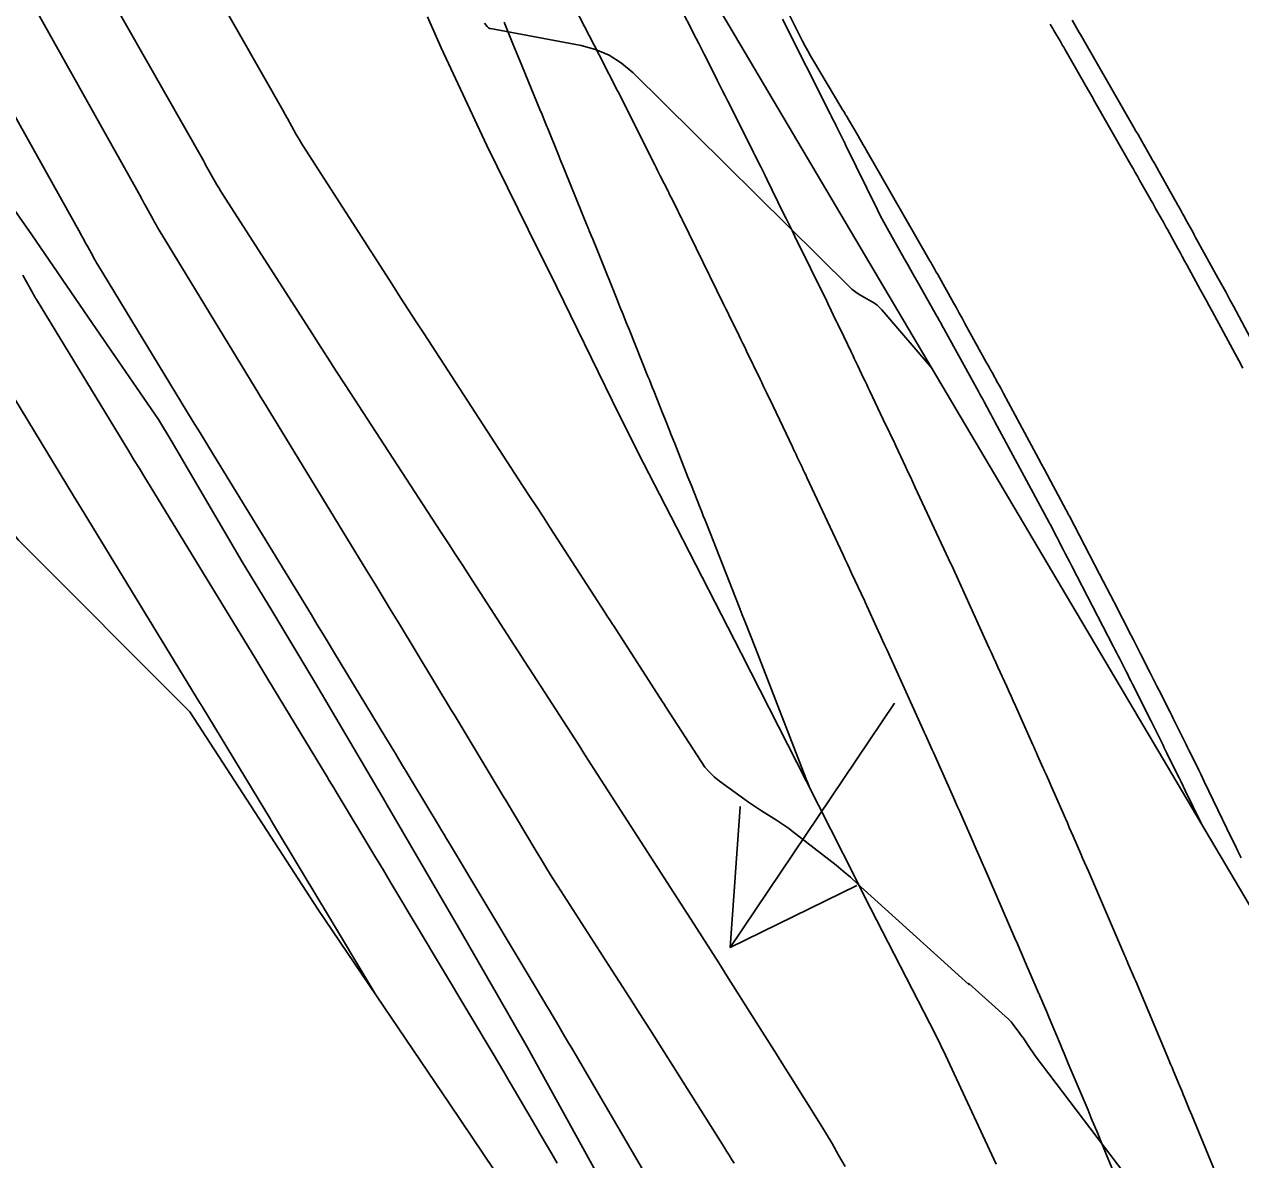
# Model space of a CAD drawing. Extents: x 954385 to 988206, y 1868364 to 1924553.
# Drawn here: x 957720.1 to 957771.9, y 1919849.5 to 1919897.8 of the extents above; entities that cross this region are included whole.
import ezdxf

# ---------------------------------------------------------------- set-up
doc = ezdxf.new("R2010")
doc.units = 0
for name, color, linetype in [('13', 7, 'Continuous'), ('16', 7, 'Continuous'), ('23', 7, 'Continuous'), ('24', 7, 'Continuous'), ('26', 7, 'Continuous'), ('6', 7, 'Continuous'), ('7', 7, 'Continuous'), ('Default', 7, 'Continuous')]:
    doc.layers.add(name, color=color, linetype=linetype)

msp = doc.modelspace()

# ---------------------------------------------------------------- linework, layer by layer
at = {"layer": '13'}
for points in [[(957726.309, 1919902.558), (957731.136, 1919894.071), (957731.16, 1919894.029), (957731.184, 1919893.986), (957731.256, 1919893.857), (957731.28, 1919893.814), (957731.659, 1919893.137), (957731.727, 1919893.017), (957731.797, 1919892.899), (957731.869, 1919892.782), (957731.942, 1919892.665), (957735.752, 1919886.728), (957736.088, 1919886.206), (957736.424, 1919885.684), (957736.762, 1919885.163), (957737.1, 1919884.642), (957741.294, 1919878.198), (957741.588, 1919877.746), (957741.882, 1919877.294), (957742.176, 1919876.841), (957742.469, 1919876.388), (957744.803, 1919872.781), (957744.899, 1919872.633), (957744.994, 1919872.485), (957745.09, 1919872.336), (957745.186, 1919872.188), (957747.253, 1919868.985), (957747.315, 1919868.889), (957747.377, 1919868.793), (957748.891, 1919866.443), (957749.058, 1919866.209), (957749.243, 1919865.993), (957749.448, 1919865.796), (957749.673, 1919865.617), (957750.749, 1919864.837), (957750.914, 1919864.719), (957751.081, 1919864.604), (957751.25, 1919864.492), (957751.421, 1919864.383), (957752.107, 1919863.951), (957752.278, 1919863.84), (957752.445, 1919863.726), (957752.609, 1919863.608), (957752.771, 1919863.485), (957754.328, 1919862.276), (957754.638, 1919862.03), (957754.944, 1919861.778), (957755.245, 1919861.521), (957755.541, 1919861.258), (957760.296, 1919856.959), (957760.302, 1919856.954), (957760.304, 1919856.953), (957760.304, 1919856.956), (957760.301, 1919856.963), (957760.283, 1919856.997), (957760.28, 1919857.003), (957760.28, 1919857.006), (957760.283, 1919857.006), (957760.289, 1919857.001), (957761.976, 1919855.487), (957762.033, 1919855.433), (957762.086, 1919855.376), (957762.137, 1919855.317), (957762.184, 1919855.255), (957762.46, 1919854.874), (957762.565, 1919854.738), (957762.582, 1919854.715), (957762.599, 1919854.692), (957762.615, 1919854.669), (957762.631, 1919854.645), (957762.905, 1919854.229), (957762.956, 1919854.152), (957763.009, 1919854.076), (957763.063, 1919854.001), (957763.119, 1919853.927), (957768.391, 1919846.966)], [(957755.021, 1919849.212), (957754.748, 1919849.701), (957754.469, 1919850.186), (957754.182, 1919850.667), (957753.888, 1919851.143), (957752.696, 1919853.04), (957752.398, 1919853.514), (957752.1, 1919853.988), (957751.801, 1919854.462), (957751.503, 1919854.936), (957749.994, 1919857.327), (957749.643, 1919857.883), (957749.29, 1919858.438), (957748.936, 1919858.992), (957748.58, 1919859.546), (957744.075, 1919866.538), (957743.974, 1919866.695), (957743.872, 1919866.852), (957743.771, 1919867.009), (957743.67, 1919867.166), (957741.588, 1919870.393), (957741.534, 1919870.476), (957741.373, 1919870.725), (957739.045, 1919874.322), (957738.743, 1919874.79), (957738.44, 1919875.257), (957738.136, 1919875.724), (957737.833, 1919876.191), (957733.738, 1919882.482), (957733.359, 1919883.065), (957732.982, 1919883.647), (957732.606, 1919884.231), (957732.23, 1919884.815), (957728.506, 1919890.619), (957728.429, 1919890.74), (957728.355, 1919890.862), (957728.282, 1919890.985), (957728.212, 1919891.11), (957727.8, 1919891.846), (957727.748, 1919891.939), (957727.733, 1919891.966), (957727.718, 1919891.992), (957722.813, 1919900.616)], [(957720.4, 1919898.752), (957725.064, 1919890.417), (957725.076, 1919890.395), (957725.088, 1919890.374), (957725.1, 1919890.352), (957725.112, 1919890.331), (957725.158, 1919890.245), (957725.182, 1919890.202), (957725.205, 1919890.159), (957725.56, 1919889.513), (957725.624, 1919889.398), (957725.689, 1919889.285), (957725.755, 1919889.172), (957725.822, 1919889.059), (957729.907, 1919882.351), (957730.024, 1919882.159), (957730.141, 1919881.966), (957730.259, 1919881.774), (957730.376, 1919881.582), (957734.667, 1919874.567), (957735.013, 1919874), (957735.358, 1919873.434), (957735.703, 1919872.866), (957736.047, 1919872.299), (957738.27, 1919868.626), (957738.297, 1919868.582), (957738.324, 1919868.538), (957738.35, 1919868.493), (957738.377, 1919868.449), (957740.51, 1919864.907), (957740.539, 1919864.858), (957740.549, 1919864.842), (957741.872, 1919862.631), (957742.097, 1919862.258), (957742.326, 1919861.887), (957742.557, 1919861.518), (957742.791, 1919861.15), (957744.967, 1919857.773), (957745.408, 1919857.087), (957745.847, 1919856.401), (957746.284, 1919855.713), (957746.72, 1919855.025), (957749.871, 1919850.034), (957749.978, 1919849.865), (957750.085, 1919849.695), (957750.192, 1919849.526), (957750.299, 1919849.356)], [(957739.667, 1919897.869), (957739.778, 1919897.726), (957739.808, 1919897.693), (957739.842, 1919897.668), (957739.881, 1919897.649), (957739.923, 1919897.637), (957743.78, 1919896.916), (957744.4, 1919896.753), (957744.977, 1919896.506), (957745.508, 1919896.173), (957745.996, 1919895.756), (957755.207, 1919886.652), (957755.311, 1919886.556), (957755.42, 1919886.466), (957755.536, 1919886.384), (957755.656, 1919886.309), (957756.15, 1919886.024), (957756.27, 1919885.948), (957756.382, 1919885.863), (957756.486, 1919885.769), (957756.583, 1919885.666), (957758.725, 1919883.174)], [(957717.79, 1919897.276), (957722.468, 1919888.916), (957722.493, 1919888.872), (957722.518, 1919888.827), (957722.542, 1919888.782), (957722.567, 1919888.736), (957722.665, 1919888.556), (957722.69, 1919888.511), (957722.714, 1919888.466), (957722.739, 1919888.421), (957722.764, 1919888.376), (957723.007, 1919887.933), (957723.056, 1919887.845), (957723.106, 1919887.757), (957723.157, 1919887.669), (957723.209, 1919887.582), (957726.991, 1919881.372), (957727.275, 1919880.905), (957727.56, 1919880.439), (957727.844, 1919879.973), (957728.129, 1919879.506), (957732.302, 1919872.684), (957732.539, 1919872.295), (957732.776, 1919871.906), (957733.013, 1919871.517), (957733.249, 1919871.127), (957735.473, 1919867.455), (957735.607, 1919867.232), (957735.741, 1919867.01), (957735.876, 1919866.788), (957736.01, 1919866.565), (957737.758, 1919863.662), (957737.853, 1919863.504), (957737.947, 1919863.347), (957738.042, 1919863.189), (957738.136, 1919863.031), (957742.731, 1919855.352), (957742.906, 1919855.059), (957743.08, 1919854.764), (957743.254, 1919854.47), (957743.427, 1919854.175), (957746.693, 1919848.585)], [(957742.766, 1919849.36), (957742.539, 1919849.748), (957742.313, 1919850.136), (957742.086, 1919850.523), (957741.859, 1919850.911), (957740.953, 1919852.462), (957740.726, 1919852.85), (957740.498, 1919853.236), (957740.269, 1919853.623), (957740.039, 1919854.008), (957735.724, 1919861.221), (957735.545, 1919861.52), (957735.365, 1919861.819), (957735.186, 1919862.118), (957735.006, 1919862.416), (957733.352, 1919865.164), (957733.256, 1919865.323), (957733.16, 1919865.482), (957733.064, 1919865.642), (957732.967, 1919865.801), (957730.452, 1919869.955), (957730.323, 1919870.167), (957730.195, 1919870.379), (957730.066, 1919870.59), (957729.937, 1919870.802), (957725.432, 1919878.167), (957725.205, 1919878.539), (957724.978, 1919878.911), (957724.75, 1919879.284), (957724.524, 1919879.656), (957720.597, 1919886.106), (957720.56, 1919886.167), (957720.523, 1919886.229), (957720.488, 1919886.291), (957720.453, 1919886.353), (957720.315, 1919886.604), (957720.281, 1919886.667), (957720.247, 1919886.73), (957720.212, 1919886.793), (957720.178, 1919886.856), (957720.022, 1919887.142)], [(957717.984, 1919884.629), (957722.169, 1919877.755), (957722.282, 1919877.569), (957722.395, 1919877.383), (957722.509, 1919877.198), (957722.622, 1919877.012), (957727.572, 1919868.919), (957727.593, 1919868.885), (957727.613, 1919868.851), (957727.634, 1919868.818), (957727.655, 1919868.784), (957730.556, 1919863.991), (957730.589, 1919863.937), (957730.687, 1919863.774), (957732.748, 1919860.351), (957732.784, 1919860.291), (957732.82, 1919860.231), (957735, 1919856.588)]]:
    msp.add_lwpolyline(points, dxfattribs=at)
at = {"layer": '16'}
for points in [[(957743.29, 1919898.974), (957744.762, 1919896.104), (957744.812, 1919896.007), (957744.862, 1919895.91), (957744.912, 1919895.813), (957744.961, 1919895.716), (957745.16, 1919895.329), (957745.21, 1919895.232), (957745.259, 1919895.134), (957745.309, 1919895.037), (957745.358, 1919894.94), (957746.918, 1919891.842), (957746.978, 1919891.724), (957747.037, 1919891.606), (957747.096, 1919891.488), (957747.156, 1919891.37), (957747.486, 1919890.714), (957747.499, 1919890.688), (957747.512, 1919890.662), (957747.525, 1919890.636), (957747.538, 1919890.61), (957747.616, 1919890.454), (957747.641, 1919890.401), (957747.897, 1919889.889), (957747.943, 1919889.795), (957747.99, 1919889.7), (957748.037, 1919889.606), (957748.083, 1919889.512), (957749.866, 1919885.879), (957749.946, 1919885.715), (957750.026, 1919885.551), (957750.107, 1919885.387), (957750.187, 1919885.223), (957750.509, 1919884.568), (957750.589, 1919884.404), (957750.669, 1919884.239), (957750.748, 1919884.075), (957750.828, 1919883.911), (957751.403, 1919882.718), (957751.472, 1919882.576), (957751.54, 1919882.435), (957751.676, 1919882.153), (957751.71, 1919882.082), (957751.744, 1919882.011), (957751.778, 1919881.94), (957751.811, 1919881.87), (957752.78, 1919879.837), (957752.831, 1919879.729), (957752.883, 1919879.621), (957752.935, 1919879.512), (957752.986, 1919879.404), (957753.193, 1919878.97), (957753.244, 1919878.861), (957753.296, 1919878.753), (957753.347, 1919878.644), (957753.398, 1919878.535), (957754.936, 1919875.242), (957755.027, 1919875.048), (957755.118, 1919874.853), (957755.209, 1919874.658), (957755.3, 1919874.464), (957755.843, 1919873.3), (957755.871, 1919873.241), (957755.875, 1919873.231), (957756.433, 1919872.005), (957756.527, 1919871.8), (957756.62, 1919871.594), (957756.714, 1919871.388), (957756.808, 1919871.182), (957758.279, 1919867.953), (957758.336, 1919867.828), (957758.392, 1919867.703), (957758.449, 1919867.578), (957758.505, 1919867.453), (957758.728, 1919866.952), (957758.784, 1919866.826), (957758.84, 1919866.701), (957758.896, 1919866.576), (957758.952, 1919866.451), (957759.637, 1919864.917), (957759.726, 1919864.717), (957759.814, 1919864.518), (957759.903, 1919864.318), (957759.991, 1919864.118), (957760.434, 1919863.112), (957760.52, 1919862.918), (957760.606, 1919862.724), (957760.777, 1919862.336), (957760.819, 1919862.239), (957760.862, 1919862.141), (957760.904, 1919862.044), (957760.946, 1919861.947), (957762.253, 1919858.928), (957762.355, 1919858.69), (957762.458, 1919858.453), (957762.56, 1919858.216), (957762.663, 1919857.979), (957763.246, 1919856.632), (957763.262, 1919856.594), (957763.278, 1919856.556), (957763.294, 1919856.518), (957763.31, 1919856.48), (957763.407, 1919856.253), (957763.44, 1919856.177), (957763.591, 1919855.823), (957763.621, 1919855.751), (957763.651, 1919855.679), (957763.682, 1919855.608), (957763.712, 1919855.536), (957764.176, 1919854.433), (957764.263, 1919854.225), (957764.35, 1919854.017), (957764.438, 1919853.81), (957764.525, 1919853.602), (957765.364, 1919851.607), (957765.502, 1919851.277), (957765.64, 1919850.947), (957765.777, 1919850.616), (957765.913, 1919850.286), (957766.574, 1919848.681)], [(957770.97, 1919848.506), (957769.881, 1919851.152), (957769.778, 1919851.403), (957769.675, 1919851.653), (957769.469, 1919852.154), (957769.418, 1919852.279), (957769.366, 1919852.404), (957769.314, 1919852.529), (957769.261, 1919852.654), (957769, 1919853.276), (957768.939, 1919853.421), (957768.878, 1919853.566), (957768.817, 1919853.712), (957768.756, 1919853.857), (957767.392, 1919857.101), (957767.381, 1919857.129), (957767.369, 1919857.157), (957767.357, 1919857.185), (957767.345, 1919857.212), (957767.262, 1919857.408), (957767.064, 1919857.873), (957767.029, 1919857.955), (957766.994, 1919858.037), (957766.959, 1919858.119), (957766.923, 1919858.201), (957765.378, 1919861.775), (957765.297, 1919861.962), (957765.216, 1919862.149), (957765.135, 1919862.336), (957765.054, 1919862.523), (957764.73, 1919863.272), (957764.649, 1919863.459), (957764.568, 1919863.646), (957764.486, 1919863.832), (957764.404, 1919864.019), (957763.88, 1919865.208), (957763.808, 1919865.373), (957763.735, 1919865.538), (957763.59, 1919865.867), (957763.553, 1919865.95), (957763.517, 1919866.032), (957763.48, 1919866.114), (957763.444, 1919866.197), (957763.216, 1919866.707), (957763.165, 1919866.82), (957763.115, 1919866.932), (957763.065, 1919867.045), (957763.015, 1919867.157), (957762.273, 1919868.82), (957762.181, 1919869.025), (957762.089, 1919869.231), (957761.996, 1919869.436), (957761.903, 1919869.64), (957761.53, 1919870.459), (957761.437, 1919870.664), (957761.343, 1919870.869), (957761.25, 1919871.074), (957761.157, 1919871.278), (957759.56, 1919874.787), (957759.532, 1919874.847), (957759.528, 1919874.857), (957758.006, 1919878.116), (957757.903, 1919878.337), (957757.8, 1919878.558), (957757.697, 1919878.779), (957757.593, 1919879), (957757.18, 1919879.885), (957757.076, 1919880.106), (957756.972, 1919880.327), (957756.868, 1919880.548), (957756.763, 1919880.768), (957756.075, 1919882.214), (957756.009, 1919882.352), (957755.943, 1919882.491), (957755.877, 1919882.629), (957755.811, 1919882.768), (957755.547, 1919883.322), (957755.481, 1919883.461), (957755.415, 1919883.599), (957755.348, 1919883.738), (957755.282, 1919883.876), (957754.808, 1919884.859), (957754.761, 1919884.957), (957754.714, 1919885.055), (957754.667, 1919885.152), (957754.62, 1919885.25), (957754.431, 1919885.642), (957754.383, 1919885.74), (957754.336, 1919885.837), (957754.288, 1919885.935), (957754.241, 1919886.033), (957752.889, 1919888.79), (957752.765, 1919889.043), (957752.641, 1919889.296), (957752.517, 1919889.55), (957752.392, 1919889.803), (957751.692, 1919891.229), (957751.67, 1919891.275), (957751.647, 1919891.321), (957751.624, 1919891.367), (957751.601, 1919891.413), (957751.487, 1919891.643), (957751.419, 1919891.781), (957751.241, 1919892.137), (957751.204, 1919892.212), (957751.167, 1919892.287), (957751.129, 1919892.362), (957751.092, 1919892.436), (957750.029, 1919894.549), (957749.917, 1919894.772), (957749.804, 1919894.995), (957749.692, 1919895.218), (957749.58, 1919895.441), (957749.131, 1919896.333), (957749.018, 1919896.556), (957748.905, 1919896.778), (957748.792, 1919897.001), (957748.678, 1919897.223), (957747.898, 1919898.745)], [(957752.577, 1919898.375), (957753.215, 1919897.107), (957753.323, 1919896.895), (957753.436, 1919896.686), (957753.553, 1919896.478), (957753.673, 1919896.272), (957754.846, 1919894.306), (957754.9, 1919894.216), (957754.991, 1919894.064), (957755.009, 1919894.034), (957755.027, 1919894.003), (957755.045, 1919893.973), (957755.063, 1919893.942), (957755.529, 1919893.149), (957755.573, 1919893.073), (957755.589, 1919893.045), (957755.79, 1919892.696), (957755.86, 1919892.573), (957755.931, 1919892.451), (957758.591, 1919887.828), (957758.622, 1919887.773), (957758.654, 1919887.719), (957758.685, 1919887.664), (957758.716, 1919887.609), (957758.839, 1919887.388), (957758.901, 1919887.278), (957758.963, 1919887.168), (957759.637, 1919885.969), (957759.759, 1919885.75), (957759.881, 1919885.532), (957760.003, 1919885.313), (957760.124, 1919885.094), (957761.034, 1919883.448), (957761.096, 1919883.336), (957761.157, 1919883.224), (957761.219, 1919883.112), (957761.281, 1919883.001), (957761.527, 1919882.554), (957761.589, 1919882.442), (957761.65, 1919882.33), (957761.711, 1919882.218), (957761.771, 1919882.105), (957763.254, 1919879.346), (957763.383, 1919879.107), (957763.511, 1919878.868), (957763.64, 1919878.629), (957763.768, 1919878.389), (957764.536, 1919876.959), (957764.567, 1919876.899), (957764.572, 1919876.891), (957765.852, 1919874.424), (957766.007, 1919874.124), (957766.162, 1919873.825), (957766.318, 1919873.525), (957766.473, 1919873.225), (957767.202, 1919871.817), (957767.303, 1919871.622), (957767.403, 1919871.427), (957767.503, 1919871.231), (957767.602, 1919871.035), (957767.997, 1919870.25), (957768.096, 1919870.054), (957768.195, 1919869.858), (957768.294, 1919869.661), (957768.392, 1919869.465), (957768.856, 1919868.545), (957768.925, 1919868.409), (957768.993, 1919868.272), (957769.062, 1919868.135), (957769.13, 1919867.998), (957769.401, 1919867.451), (957769.469, 1919867.314), (957769.536, 1919867.177), (957769.604, 1919867.04), (957769.672, 1919866.903), (957770.004, 1919866.231), (957770.082, 1919866.073), (957770.159, 1919865.915), (957770.236, 1919865.757), (957770.313, 1919865.598), (957771.471, 1919863.193), (957771.608, 1919862.91), (957771.744, 1919862.627), (957771.88, 1919862.344)], [(957761.453, 1919849.309), (957759.297, 1919853.949), (957758.882, 1919854.804), (957756.099, 1919860.208), (957754.933, 1919862.521), (957753.364, 1919865.625), (957750.614, 1919871.029), (957750.586, 1919871.083), (957747.85, 1919876.421), (957746.204, 1919879.614), (957745.11, 1919881.818), (957742.446, 1919887.243), (957741.975, 1919888.2), (957739.775, 1919892.662), (957737.826, 1919896.814), (957737.242, 1919898.141)], [(957753.507, 1919865.34), (957753.401, 1919865.617), (957753.385, 1919865.658), (957753.353, 1919865.74), (957751.203, 1919871.273), (957751.175, 1919871.344), (957750.78, 1919872.349), (957750.647, 1919872.688), (957750.513, 1919873.027), (957749.117, 1919876.578), (957749.052, 1919876.743), (957748.987, 1919876.908), (957748.922, 1919877.073), (957748.857, 1919877.237), (957748.596, 1919877.895), (957748.465, 1919878.225), (957748.334, 1919878.554), (957747.769, 1919879.979), (957747.716, 1919880.113), (957747.663, 1919880.246), (957747.61, 1919880.379), (957747.557, 1919880.512), (957747.345, 1919881.044), (957747.238, 1919881.31), (957747.132, 1919881.577), (957746.873, 1919882.227), (957746.812, 1919882.38), (957746.751, 1919882.532), (957746.689, 1919882.685), (957746.628, 1919882.838), (957745.839, 1919884.798), (957745.705, 1919885.133), (957745.57, 1919885.468), (957745.435, 1919885.803), (957745.3, 1919886.138), (957744.55, 1919888.005), (957744.52, 1919888.077), (957744.491, 1919888.149), (957744.462, 1919888.222), (957744.433, 1919888.294), (957744.278, 1919888.676), (957744.215, 1919888.831), (957744.132, 1919889.037), (957744.111, 1919889.089), (957744.09, 1919889.141), (957744.069, 1919889.192), (957744.048, 1919889.244), (957743.106, 1919891.556), (957743.017, 1919891.776), (957742.927, 1919891.997), (957742.837, 1919892.217), (957742.748, 1919892.437), (957742.389, 1919893.319), (957742.299, 1919893.539), (957742.209, 1919893.759), (957742.119, 1919893.979), (957742.028, 1919894.199), (957741.162, 1919896.309), (957741.092, 1919896.48), (957741.021, 1919896.651), (957740.951, 1919896.821), (957740.881, 1919896.992), (957740.502, 1919897.916)], [(957764.687, 1919897.993), (957764.991, 1919897.474), (957765.046, 1919897.38), (957765.101, 1919897.285), (957765.156, 1919897.19), (957765.21, 1919897.095), (957767.313, 1919893.436), (957767.403, 1919893.28), (957767.492, 1919893.125), (957767.581, 1919892.969), (957767.67, 1919892.814), (957768.026, 1919892.191), (957768.114, 1919892.035), (957768.203, 1919891.879), (957768.291, 1919891.723), (957768.379, 1919891.567), (957769.065, 1919890.345), (957769.103, 1919890.277), (957769.14, 1919890.21), (957769.178, 1919890.142), (957769.216, 1919890.075), (957769.367, 1919889.804), (957769.405, 1919889.736), (957769.442, 1919889.668), (957769.48, 1919889.601), (957769.517, 1919889.533), (957769.777, 1919889.059), (957769.833, 1919888.957), (957769.889, 1919888.856), (957769.945, 1919888.754), (957770.001, 1919888.653), (957770.892, 1919887.037), (957771.059, 1919886.733), (957771.225, 1919886.429), (957771.39, 1919886.125), (957771.554, 1919885.82), (957773.124, 1919882.894)]]:
    msp.add_lwpolyline(points, dxfattribs=at)
at = {"layer": '23'}
msp.add_lwpolyline([(957766.776, 1919801.611), (957764.732, 1919805.223), (957761.992, 1919810.398), (957757.305, 1919819.233), (957756.448, 1919820.838), (957753.165, 1919826.701), (957750.238, 1919831.827), (957748.336, 1919835.458), (957743.409, 1919844.145), (957743.789, 1919843.564), (957738.191, 1919851.871), (957732.577, 1919860.169), (957730.247, 1919863.759), (957727.121, 1919868.56), (957719.826, 1919875.863), (957714.297, 1919882.545), (957713.621, 1919883.472), (957707.439, 1919891.422), (957706.283, 1919892.991)], dxfattribs=at)
at = {"layer": '24'}
for points in [[(957763.209, 1919766.399), (957762.861, 1919769.158), (957761.41, 1919779.44), (957761.318, 1919786.466), (957761.612, 1919787.786), (957766.776, 1919801.611), (957764.732, 1919805.223), (957761.992, 1919810.398), (957757.305, 1919819.233), (957756.448, 1919820.838), (957753.165, 1919826.701), (957750.238, 1919831.827), (957748.336, 1919835.458), (957743.466, 1919844.044), (957738.191, 1919851.871), (957732.577, 1919860.169), (957730.247, 1919863.759), (957727.121, 1919868.56), (957719.826, 1919875.863), (957714.297, 1919882.545), (957713.621, 1919883.472), (957707.439, 1919891.422), (957706.283, 1919892.991), (957740.584, 1919913.637)], [(957747.481, 1919902.179), (957772.218, 1919860.37), (957786.04, 1919835.827), (957802.011, 1919804.293), (957817.372, 1919769.232), (957831.573, 1919731.267)], [(957744.401, 1919849.034), (957741.501, 1919854.284), (957740.226, 1919856.506), (957738.503, 1919859.483), (957735.487, 1919864.665), (957735.457, 1919864.717), (957732.443, 1919869.824), (957730.611, 1919872.868), (957729.349, 1919874.95), (957726.339, 1919880.103), (957725.786, 1919881.002), (957722.984, 1919885.091), (957720.406, 1919888.859), (957719.575, 1919890.04)]]:
    msp.add_lwpolyline(points, dxfattribs=at)
at = {"layer": '26'}
msp.add_lwpolyline([(957757.131, 1919868.928), (957750.133, 1919858.539), (957750.548, 1919864.525), (957750.133, 1919858.539), (957755.524, 1919861.173)], dxfattribs=at)
at = {"layer": '6'}
msp.add_lwpolyline([(957771.949, 1919883.19), (957771.778, 1919883.508), (957771.608, 1919883.825), (957770.648, 1919885.609), (957770.522, 1919885.842), (957770.396, 1919886.075), (957770.269, 1919886.308), (957770.142, 1919886.54), (957769.565, 1919887.588), (957769.471, 1919887.761), (957769.376, 1919887.933), (957769.281, 1919888.106), (957769.187, 1919888.278), (957768.742, 1919889.088), (957768.68, 1919889.2), (957768.618, 1919889.312), (957768.556, 1919889.424), (957768.493, 1919889.536), (957768.242, 1919889.983), (957768.179, 1919890.094), (957768.116, 1919890.206), (957768.054, 1919890.318), (957767.991, 1919890.429), (957767.561, 1919891.191), (957767.469, 1919891.355), (957767.376, 1919891.519), (957767.282, 1919891.682), (957767.189, 1919891.846), (957765.66, 1919894.516), (957765.522, 1919894.757), (957765.384, 1919894.998), (957765.247, 1919895.238), (957765.109, 1919895.479), (957764.376, 1919896.763), (957764.33, 1919896.843), (957764.284, 1919896.923), (957764.238, 1919897.003), (957764.191, 1919897.082), (957763.957, 1919897.48), (957763.911, 1919897.559), (957763.865, 1919897.637), (957763.773, 1919897.793), (957763.75, 1919897.832)], dxfattribs=at)
at = {"layer": '7'}
msp.add_lwpolyline([(957752.361, 1919898.04), (957754.388, 1919894.01), (957754.448, 1919893.891), (957754.507, 1919893.772), (957754.567, 1919893.653), (957754.626, 1919893.534), (957754.985, 1919892.815), (957754.992, 1919892.8), (957755.042, 1919892.697), (957756.401, 1919889.922), (957756.532, 1919889.66), (957756.667, 1919889.399), (957756.807, 1919889.141), (957756.951, 1919888.886), (957757.541, 1919887.857), (957757.684, 1919887.607), (957757.826, 1919887.357), (957757.968, 1919887.107), (957758.11, 1919886.857), (957758.932, 1919885.399), (957758.983, 1919885.31), (957759.033, 1919885.22), (957759.046, 1919885.198), (957759.058, 1919885.176), (957759.071, 1919885.153), (957759.083, 1919885.131), (957759.199, 1919884.921), (957759.239, 1919884.848), (957759.259, 1919884.812), (957760.704, 1919882.189), (957760.763, 1919882.082), (957760.821, 1919881.975), (957760.879, 1919881.868), (957760.937, 1919881.761), (957761.168, 1919881.332), (957761.225, 1919881.225), (957761.283, 1919881.117), (957761.341, 1919881.01), (957761.399, 1919880.903), (957763.706, 1919876.616), (957763.712, 1919876.606), (957763.718, 1919876.596), (957763.739, 1919876.563), (957763.745, 1919876.553), (957763.747, 1919876.55), (957764.303, 1919875.475), (957764.396, 1919875.295), (957764.49, 1919875.116), (957764.583, 1919874.936), (957764.676, 1919874.756), (957766.44, 1919871.354), (957766.509, 1919871.22), (957766.577, 1919871.086), (957766.646, 1919870.951), (957766.714, 1919870.817), (957766.985, 1919870.279), (957767.053, 1919870.144), (957767.12, 1919870.01), (957767.188, 1919869.875), (957767.256, 1919869.741), (957768.054, 1919868.158), (957768.11, 1919868.046), (957768.166, 1919867.934), (957768.222, 1919867.821), (957768.278, 1919867.708), (957768.501, 1919867.257), (957768.556, 1919867.144), (957768.612, 1919867.031), (957768.667, 1919866.919), (957768.723, 1919866.806), (957769.15, 1919865.941), (957769.239, 1919865.76), (957769.328, 1919865.578), (957769.417, 1919865.396), (957769.505, 1919865.213), (957770.189, 1919863.799)], dxfattribs=at)
at = {"layer": 'Default'}
msp.add_arc((956871.597, 1919501.221), 996.448, 12.648055, 34.075074, dxfattribs=at)

doc.saveas('drawing.dxf')
